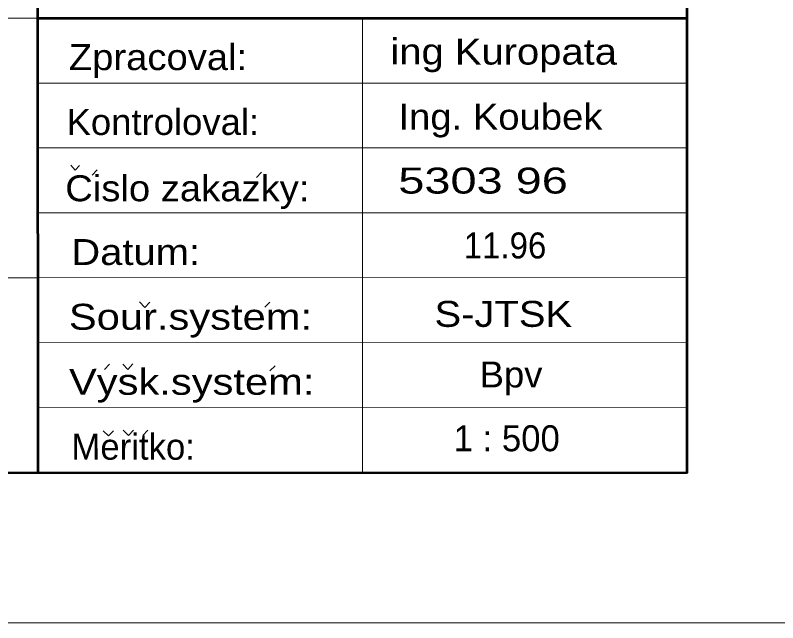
# Model space of a CAD drawing. Extents: x -670514 to -669423, y -1130798 to -1130123.
# Drawn here: x -670181.3 to -670157.82, y -1130798.2 to -1130779.48 of the extents above; entities that cross this region are included whole.
import ezdxf
from ezdxf.enums import TextEntityAlignment as Align

# ---------------------------------------------------------------- set-up
doc = ezdxf.new("R2010")
doc.units = 0
doc.header["$LTSCALE"] = 0.24
doc.layers.add('60', color=7, linetype='Continuous', lineweight=13)
doc.layers.add('61', color=7, linetype='Continuous', lineweight=13)

msp = doc.modelspace()

# ---------------------------------------------------------------- linework, layer by layer
at = {"layer": '60'}
msp.add_lwpolyline([(-670225.642, -1130798.198), (-669815.642, -1130798.198), (-669815.642, -1130511.198), (-670225.642, -1130511.198)], close=True, dxfattribs=at)
at = {"layer": '61', "lineweight": 53}
for p, q in [((-670180.6, -1130793.573), (-670180.605, -1130773.571)), ((-670180.604, -1130779.572), (-670160.607, -1130779.569))]:
    msp.add_line(p, q, dxfattribs=at)
at = {"layer": '61'}
for p, q in [((-670220.604, -1130779.58), (-670180.604, -1130779.572)), ((-670170.607, -1130779.568), (-670170.603, -1130793.571)), ((-670180.607, -1130781.572), (-670160.603, -1130781.569)), ((-670180.601, -1130783.571), (-670160.605, -1130783.57)), ((-670179.59, -1130784.104), (-670179.457, -1130784.255)), ((-670179.325, -1130784.106), (-670179.457, -1130784.255)), ((-670178.933, -1130784.411), (-670178.777, -1130784.245)), ((-670173.874, -1130784.476), (-670173.717, -1130784.316)), ((-670180.604, -1130785.572), (-670160.605, -1130785.569)), ((-670220.604, -1130787.584), (-670180.606, -1130787.574)), ((-670180.606, -1130787.574), (-670160.603, -1130787.566)), ((-670173.616, -1130788.48), (-670173.46, -1130788.316)), ((-670180.601, -1130789.572), (-670160.602, -1130789.565)), ((-670178.559, -1130790.393), (-670178.402, -1130790.227)), ((-670173.458, -1130790.44), (-670173.298, -1130790.278)), ((-670180.601, -1130791.574), (-670160.602, -1130791.57)), ((-670177.373, -1130792.427), (-670177.217, -1130792.26))]:
    msp.add_line(p, q, dxfattribs=at)
at = {"layer": '61', "lineweight": 53}
msp.add_lwpolyline([(-670220.601, -1130793.585), (-670160.604, -1130793.566), (-670160.605, -1130773.569), (-670220.604, -1130773.581)], close=True, dxfattribs=at)
at = {"layer": '61'}
for points in [[(-670177.158, -1130788.319), (-670177.314, -1130788.483), (-670177.473, -1130788.315)], [(-670177.679, -1130790.225), (-670177.837, -1130790.395), (-670177.993, -1130790.231)], [(-670178.277, -1130792.282), (-670178.435, -1130792.442), (-670178.591, -1130792.282)], [(-670177.659, -1130792.267), (-670177.819, -1130792.428), (-670177.976, -1130792.267)]]:
    msp.add_lwpolyline(points, dxfattribs=at)

# ---------------------------------------------------------------- texts
for s, rotation, width, p in [('ing Kuropata', 359.935, 1.15, (-670166.2595, -1130781.0003)), ('S-JTSK', 0.014, 1.15, (-670166.2711, -1130789.0815)), ('Bpv', 0.014, 1.05, (-670166.0331, -1130790.9488))]:
    msp.add_text(s, height=0.8, rotation=rotation, dxfattribs=dict(at, width=width)).set_placement(p, align=Align.CENTER)
for s, rotation, width, p in [('Zpracoval:', 0.014, 1.1, (-670179.652, -1130781.171)), ('Kontroloval:', 0.014, 1.05, (-670179.723, -1130783.17)), ('Ing. Koubek', 0.015, 1.1, (-670169.5, -1130783.009)), ('5303 96', 0.015, 1.35, (-670169.505, -1130784.976)), ('Cislo zakazky:', 0.014, 1.1, (-670179.763, -1130785.212)), ('11.96', 0.015, 0.95, (-670167.49, -1130786.974)), ('Datum:', 0.014, 1.15, (-670179.576, -1130787.176)), ('Sour.system:', 0.014, 1.2, (-670179.651, -1130789.172)), ('Vysk.system:', 0.014, 1.2, (-670179.648, -1130791.175))]:
    msp.add_text(s, height=0.8, rotation=rotation, dxfattribs=dict(at, width=width)).set_placement(p)
msp.add_text('1 : 500', height=0.8, rotation=0.014, dxfattribs=at).set_placement((-670166.1661, -1130792.9145), align=Align.CENTER)
msp.add_text('Meritko:', height=0.8, rotation=0.014, dxfattribs=at).set_placement((-670179.573, -1130793.175))

doc.saveas('drawing.dxf')
